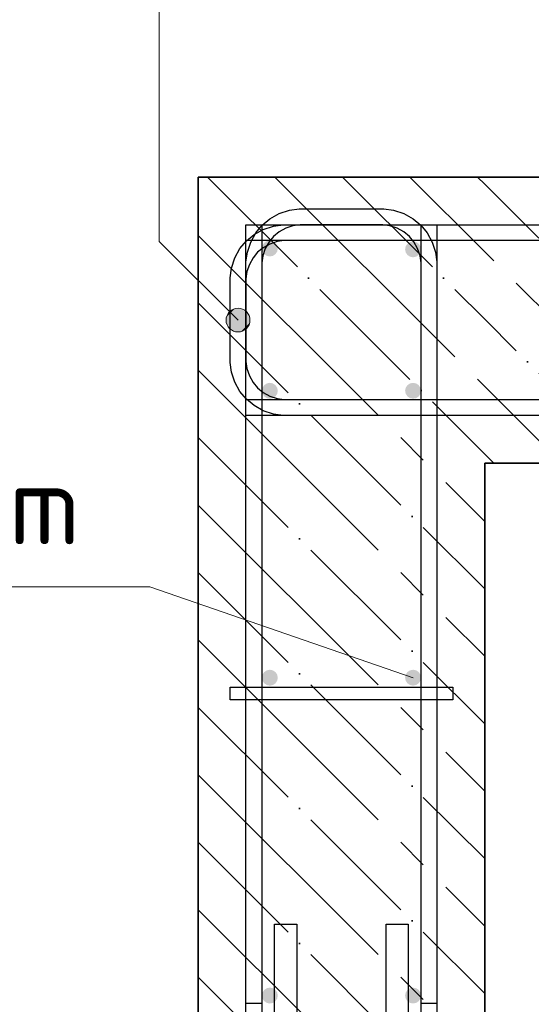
# Model space of a CAD drawing. Header units: millimetres. Extents: x -49773 to 2322955, y -3321 to 58485.
# Tile 495 of 580: x 1945382 to 1946989, y 7639 to 10736. Entities that reach past the tile are written whole.
import ezdxf

# ---------------------------------------------------------------- set-up
doc = ezdxf.new("R2010")
doc.units = ezdxf.units.MM
doc.linetypes.add('______11', pattern=[500, 400, -50, 0, -50])
doc.linetypes.add('______5', pattern=[1100, 800, -100, 100, -100])
for name, color, linetype, lineweight in [('Standard', 7, 'Continuous', 25), ('Арм.стержн. Арматура края', 96, 'Continuous', 35), ('Арм.стержн. вертикальными 1', 22, 'Continuous', 35), ('Арм.стержн. Доп. арматура', 180, 'Continuous', 35), ('Арм.стержн.горизонт. 1', 180, 'Continuous', 35), ('Арм.стержн.горизонт. 2', 202, 'Continuous', 35)]:
    doc.layers.add(name, color=color, linetype=linetype, lineweight=lineweight)
doc.layers.add('Арм.стержн.Стяжки', color=7, linetype='Continuous', lineweight=35, true_color=0x501e0f)
doc.layers.add('Осевая линия_ общее', color=7, linetype='______5', lineweight=13, true_color=0xa0a0a0)
doc.styles.add('ISOCPEUR', font='txt')

msp = doc.modelspace()

# ---------------------------------------------------------------- hatches: boundary and pattern name
at = {"layer": 'Standard', "linetype": 'Continuous', "lineweight": 13, "transparency": 33554687}
for points in [[(1946041.4, 9764.9), (1946077.5, 9827.5), (1946031.9, 9781.9)], [(1946031.9, 9781.9), (1946077.5, 9827.5), (1946058.4, 9827.5)], [(1946031.9, 9781.9), (1946058.4, 9827.5), (1946031.9, 9800.9)], [(1946031.9, 9800.9), (1946058.4, 9827.5), (1946041.4, 9817.9)], [(1946041.4, 9764.9), (1946094.5, 9817.9), (1946077.5, 9827.5)], [(1946058.4, 9755.3), (1946094.5, 9817.9), (1946041.4, 9764.9)], [(1946058.4, 9755.3), (1946104, 9800.9), (1946094.5, 9817.9)], [(1946077.5, 9755.3), (1946104, 9800.9), (1946058.4, 9755.3)], [(1946077.5, 9755.3), (1946104, 9781.9), (1946104, 9800.9)], [(1946104, 9781.9), (1946077.5, 9755.3), (1946094.5, 9764.9)]]:
    msp.add_hatch(color=7, dxfattribs=at).paths.add_polyline_path(points)
at = {"layer": 'Арм.стержн. вертикальными 1', "linetype": 'Continuous', "lineweight": 50, "transparency": 33554687}
for points in [[(1946192.9, 10016.6), (1946191, 10026.2), (1946185.6, 10034.3), (1946177.5, 10039.7), (1946167.9, 10041.6), (1946158.4, 10039.7), (1946150.3, 10034.3), (1946144.8, 10026.2), (1946142.9, 10016.6), (1946144.8, 10007), (1946150.3, 9998.9), (1946158.4, 9993.5), (1946167.9, 9991.6), (1946177.5, 9993.5), (1946185.6, 9998.9), (1946191, 10007)], [(1946642.9, 10013.8), (1946641, 10023.4), (1946635.6, 10031.5), (1946627.5, 10036.9), (1946617.9, 10038.8), (1946608.4, 10036.9), (1946600.3, 10031.5), (1946594.8, 10023.4), (1946592.9, 10013.8), (1946594.8, 10004.3), (1946600.3, 9996.2), (1946608.4, 9990.8), (1946617.9, 9988.8), (1946627.5, 9990.8), (1946635.6, 9996.2), (1946641, 10004.3)], [(1946192.9, 9569), (1946191, 9578.5), (1946185.6, 9586.6), (1946177.5, 9592.1), (1946167.9, 9594), (1946158.4, 9592.1), (1946150.3, 9586.6), (1946144.8, 9578.5), (1946142.9, 9569), (1946144.8, 9559.4), (1946150.3, 9551.3), (1946158.4, 9545.9), (1946167.9, 9544), (1946177.5, 9545.9), (1946185.6, 9551.3), (1946191, 9559.4)], [(1946643, 9569), (1946641, 9578.5), (1946635.6, 9586.6), (1946627.5, 9592.1), (1946617.9, 9594), (1946608.4, 9592.1), (1946600.3, 9586.6), (1946594.8, 9578.5), (1946592.9, 9569), (1946594.8, 9559.4), (1946600.3, 9551.3), (1946608.4, 9545.9), (1946617.9, 9544), (1946627.5, 9545.9), (1946635.6, 9551.3), (1946641, 9559.4)], [(1946192.9, 8666.4), (1946191, 8676), (1946185.6, 8684.1), (1946177.5, 8689.5), (1946167.9, 8691.4), (1946158.4, 8689.5), (1946150.3, 8684.1), (1946144.8, 8676), (1946142.9, 8666.4), (1946144.8, 8656.8), (1946150.3, 8648.7), (1946158.4, 8643.3), (1946167.9, 8641.4), (1946177.5, 8643.3), (1946185.6, 8648.7), (1946191, 8656.8)], [(1946643, 8666.4), (1946641, 8676), (1946635.6, 8684.1), (1946627.5, 8689.5), (1946617.9, 8691.4), (1946608.4, 8689.5), (1946600.3, 8684.1), (1946594.8, 8676), (1946592.9, 8666.4), (1946594.8, 8656.8), (1946600.3, 8648.7), (1946608.4, 8643.3), (1946617.9, 8641.4), (1946627.5, 8643.3), (1946635.6, 8648.7), (1946641, 8656.8)], [(1946192.9, 7666.4), (1946191, 7676), (1946185.6, 7684.1), (1946177.5, 7689.5), (1946167.9, 7691.4), (1946158.4, 7689.5), (1946150.3, 7684.1), (1946144.8, 7676), (1946142.9, 7666.4), (1946144.8, 7656.8), (1946150.3, 7648.7), (1946158.4, 7643.3), (1946167.9, 7641.4), (1946177.5, 7643.3), (1946185.6, 7648.7), (1946191, 7656.8)], [(1946643, 7666.4), (1946641, 7676), (1946635.6, 7684.1), (1946627.5, 7689.5), (1946617.9, 7691.4), (1946608.4, 7689.5), (1946600.3, 7684.1), (1946594.8, 7676), (1946592.9, 7666.4), (1946594.8, 7656.8), (1946600.3, 7648.7), (1946608.4, 7643.3), (1946617.9, 7641.4), (1946627.5, 7643.3), (1946635.6, 7648.7), (1946641, 7656.8)]]:
    msp.add_hatch(color=4, dxfattribs=at).paths.add_polyline_path(points)

# ---------------------------------------------------------------- linework, layer by layer
at = {"layer": 'Standard', "color": 7, "linetype": 'Continuous', "lineweight": 35, "transparency": 33554687}
for p, q in [((1945942.9, 10241.4), (1945942.9, 6185.8)), ((1946842.9, 10241.4), (1945942.9, 10241.4)), ((1949643.2, 10241.4), (1946842.9, 10241.4)), ((1946842.9, 6185.8), (1946842.9, 9341.4)), ((1946842.9, 9341.4), (1949643.2, 9341.4))]:
    msp.add_line(p, q, dxfattribs=at)
at = {"layer": 'Standard', "color": 253, "linetype": '______11', "lineweight": 35, "true_color": 0xababab, "transparency": 33554687}
for p, q in [((1945971.6, 10241.4), (1946842.9, 9370)), ((1946395.8, 10241.4), (1946842.9, 9794.3)), ((1946820.1, 10241.4), (1946842.9, 10218.5)), ((1947720.1, 9341.4), (1946842.9, 10218.6)), ((1945942.9, 9845.8), (1946842.9, 8945.8)), ((1947295.8, 9341.4), (1946842.9, 9794.3)), ((1945942.9, 9421.5), (1946842.9, 8521.5)), ((1946871.6, 9341.4), (1946842.9, 9370)), ((1945942.9, 8997.2), (1946842.9, 8097.2)), ((1945942.9, 8573), (1946842.9, 7673)), ((1945942.9, 8148.7), (1946842.9, 7248.7)), ((1945942.9, 7724.4), (1946842.9, 6824.4))]:
    msp.add_line(p, q, dxfattribs=at)
at = {"layer": 'Standard', "color": 253, "linetype": '______5', "lineweight": 35, "true_color": 0xababab, "transparency": 33554687}
for p, q in [((1946183.7, 10241.4), (1946842.9, 9582.2)), ((1946608, 10241.4), (1946842.9, 10006.4)), ((1945942.9, 10057.9), (1946842.9, 9157.9)), ((1947507.9, 9341.4), (1946842.9, 10006.4)), ((1945942.9, 9633.6), (1946842.9, 8733.6)), ((1947083.7, 9341.4), (1946842.9, 9582.1)), ((1945942.9, 9209.4), (1946842.9, 8309.4)), ((1945942.9, 8785.1), (1946842.9, 7885.1)), ((1945942.9, 8360.8), (1946842.9, 7460.8)), ((1945942.9, 7936.6), (1946842.9, 7036.6))]:
    msp.add_line(p, q, dxfattribs=at)
at = {"layer": 'Standard', "color": 7, "linetype": 'Continuous', "lineweight": 13, "transparency": 33554687}
for p, q in [((1946041.4, 9817.9), (1946041.4, 9817.9)), ((1946094.5, 9817.9), (1946094.5, 9817.9)), ((1946041.4, 9764.9), (1946041.4, 9764.9)), ((1946094.5, 9764.9), (1946094.5, 9764.9))]:
    msp.add_line(p, q, dxfattribs=at)
msp.add_lwpolyline([(1946067.9, 9791.4), (1945820.5, 10038.9), (1945820.5, 10982.6), (1946444.9, 10982.6)], dxfattribs=at)
msp.add_circle((1946067.9, 9791.4), 37.5, dxfattribs=at)
at = {"layer": 'Арм.стержн. Арматура края', "color": 4, "linetype": 'Continuous', "lineweight": 25, "transparency": 33554687}
for points in [[(1946642.9, 7641.4), (1946642.9, 9971.2), (1946639.8, 9993.8), (1946632.3, 10016.7), (1946620.5, 10037.7), (1946606.3, 10054.7), (1946589.2, 10069), (1946568.2, 10080.7), (1946545.4, 10088.3), (1946522.7, 10091.4), (1946263.1, 10091.4), (1946240.5, 10088.3), (1946217.7, 10080.7), (1946196.7, 10069), (1946179.6, 10054.7), (1946165.4, 10037.7), (1946153.6, 10016.7), (1946146.1, 9993.8), (1946142.9, 9971.2), (1946142.9, 7641.4), (1946092.9, 7641.4), (1946092.9, 9974.7), (1946097.2, 10005.2), (1946107.7, 10036.9), (1946124, 10066.2), (1946144.1, 10090.2), (1946168.2, 10110.3), (1946197.4, 10126.7), (1946229.2, 10137.2), (1946259.7, 10141.4), (1946526.2, 10141.4), (1946556.7, 10137.2), (1946588.5, 10126.7), (1946617.7, 10110.3), (1946641.8, 10090.2), (1946661.9, 10066.2), (1946678.2, 10036.9), (1946688.7, 10005.2), (1946692.9, 9974.7), (1946692.9, 7641.4), (1946642.9, 7641.4)], [(1946642.9, 7641.4), (1946642.9, 9971.2), (1946639.8, 9993.8), (1946632.3, 10016.7), (1946620.5, 10037.7), (1946606.3, 10054.7), (1946589.2, 10069), (1946568.2, 10080.7), (1946545.4, 10088.3), (1946522.7, 10091.4), (1946263.1, 10091.4), (1946240.5, 10088.3), (1946217.7, 10080.7), (1946196.7, 10069), (1946179.6, 10054.7), (1946165.4, 10037.7), (1946153.6, 10016.7), (1946146.1, 9993.8), (1946142.9, 9971.2), (1946142.9, 7641.4), (1946092.9, 7641.4), (1946092.9, 9974.7), (1946097.2, 10005.2), (1946107.7, 10036.9), (1946124, 10066.2), (1946144.1, 10090.2), (1946168.2, 10110.3), (1946197.4, 10126.7), (1946229.2, 10137.2), (1946259.7, 10141.4), (1946526.2, 10141.4), (1946556.7, 10137.2), (1946588.5, 10126.7), (1946617.7, 10110.3), (1946641.8, 10090.2), (1946661.9, 10066.2), (1946678.2, 10036.9), (1946688.7, 10005.2), (1946692.9, 9974.7), (1946692.9, 7641.4), (1946642.9, 7641.4)], [(1946642.9, 7641.4), (1946642.9, 9971.2), (1946639.8, 9993.8), (1946632.3, 10016.7), (1946620.5, 10037.7), (1946606.3, 10054.7), (1946589.2, 10069), (1946568.2, 10080.7), (1946545.4, 10088.3), (1946522.7, 10091.4), (1946263.1, 10091.4), (1946240.5, 10088.3), (1946217.7, 10080.7), (1946196.7, 10069), (1946179.6, 10054.7), (1946165.4, 10037.7), (1946153.6, 10016.7), (1946146.1, 9993.8), (1946142.9, 9971.2), (1946142.9, 7641.4), (1946092.9, 7641.4), (1946092.9, 9974.7), (1946097.2, 10005.2), (1946107.7, 10036.9), (1946124, 10066.2), (1946144.1, 10090.2), (1946168.2, 10110.3), (1946197.4, 10126.7), (1946229.2, 10137.2), (1946259.7, 10141.4), (1946526.2, 10141.4), (1946556.7, 10137.2), (1946588.5, 10126.7), (1946617.7, 10110.3), (1946641.8, 10090.2), (1946661.9, 10066.2), (1946678.2, 10036.9), (1946688.7, 10005.2), (1946692.9, 9974.7), (1946692.9, 7641.4), (1946642.9, 7641.4)], [(1946642.9, 7641.4), (1946642.9, 9971.2), (1946639.8, 9993.8), (1946632.3, 10016.7), (1946620.5, 10037.7), (1946606.3, 10054.7), (1946589.2, 10069), (1946568.2, 10080.7), (1946545.4, 10088.3), (1946522.7, 10091.4), (1946263.1, 10091.4), (1946240.5, 10088.3), (1946217.7, 10080.7), (1946196.7, 10069), (1946179.6, 10054.7), (1946165.4, 10037.7), (1946153.6, 10016.7), (1946146.1, 9993.8), (1946142.9, 9971.2), (1946142.9, 7641.4), (1946092.9, 7641.4), (1946092.9, 9974.7), (1946097.2, 10005.2), (1946107.7, 10036.9), (1946124, 10066.2), (1946144.1, 10090.2), (1946168.2, 10110.3), (1946197.4, 10126.7), (1946229.2, 10137.2), (1946259.7, 10141.4), (1946526.2, 10141.4), (1946556.7, 10137.2), (1946588.5, 10126.7), (1946617.7, 10110.3), (1946641.8, 10090.2), (1946661.9, 10066.2), (1946678.2, 10036.9), (1946688.7, 10005.2), (1946692.9, 9974.7), (1946692.9, 7641.4), (1946642.9, 7641.4)], [(1946642.9, 7641.4), (1946642.9, 9971.2), (1946639.8, 9993.8), (1946632.3, 10016.7), (1946620.5, 10037.7), (1946606.3, 10054.7), (1946589.2, 10069), (1946568.2, 10080.7), (1946545.4, 10088.3), (1946522.7, 10091.4), (1946263.1, 10091.4), (1946240.5, 10088.3), (1946217.7, 10080.7), (1946196.7, 10069), (1946179.6, 10054.7), (1946165.4, 10037.7), (1946153.6, 10016.7), (1946146.1, 9993.8), (1946142.9, 9971.2), (1946142.9, 7641.4), (1946092.9, 7641.4), (1946092.9, 9974.7), (1946097.2, 10005.2), (1946107.7, 10036.9), (1946124, 10066.2), (1946144.1, 10090.2), (1946168.2, 10110.3), (1946197.4, 10126.7), (1946229.2, 10137.2), (1946259.7, 10141.4), (1946526.2, 10141.4), (1946556.7, 10137.2), (1946588.5, 10126.7), (1946617.7, 10110.3), (1946641.8, 10090.2), (1946661.9, 10066.2), (1946678.2, 10036.9), (1946688.7, 10005.2), (1946692.9, 9974.7), (1946692.9, 7641.4), (1946642.9, 7641.4)], [(1946642.9, 7641.4), (1946642.9, 9971.2), (1946639.8, 9993.8), (1946632.3, 10016.7), (1946620.5, 10037.7), (1946606.3, 10054.7), (1946589.2, 10069), (1946568.2, 10080.7), (1946545.4, 10088.3), (1946522.7, 10091.4), (1946263.1, 10091.4), (1946240.5, 10088.3), (1946217.7, 10080.7), (1946196.7, 10069), (1946179.6, 10054.7), (1946165.4, 10037.7), (1946153.6, 10016.7), (1946146.1, 9993.8), (1946142.9, 9971.2), (1946142.9, 7641.4), (1946092.9, 7641.4), (1946092.9, 9974.7), (1946097.2, 10005.2), (1946107.7, 10036.9), (1946124, 10066.2), (1946144.1, 10090.2), (1946168.2, 10110.3), (1946197.4, 10126.7), (1946229.2, 10137.2), (1946259.7, 10141.4), (1946526.2, 10141.4), (1946556.7, 10137.2), (1946588.5, 10126.7), (1946617.7, 10110.3), (1946641.8, 10090.2), (1946661.9, 10066.2), (1946678.2, 10036.9), (1946688.7, 10005.2), (1946692.9, 9974.7), (1946692.9, 7641.4), (1946642.9, 7641.4)], [(1946642.9, 7641.4), (1946642.9, 9971.2), (1946639.8, 9993.8), (1946632.3, 10016.7), (1946620.5, 10037.7), (1946606.3, 10054.7), (1946589.2, 10069), (1946568.2, 10080.7), (1946545.4, 10088.3), (1946522.7, 10091.4), (1946263.1, 10091.4), (1946240.5, 10088.3), (1946217.7, 10080.7), (1946196.7, 10069), (1946179.6, 10054.7), (1946165.4, 10037.7), (1946153.6, 10016.7), (1946146.1, 9993.8), (1946142.9, 9971.2), (1946142.9, 7641.4), (1946092.9, 7641.4), (1946092.9, 9974.7), (1946097.2, 10005.2), (1946107.7, 10036.9), (1946124, 10066.2), (1946144.1, 10090.2), (1946168.2, 10110.3), (1946197.4, 10126.7), (1946229.2, 10137.2), (1946259.7, 10141.4), (1946526.2, 10141.4), (1946556.7, 10137.2), (1946588.5, 10126.7), (1946617.7, 10110.3), (1946641.8, 10090.2), (1946661.9, 10066.2), (1946678.2, 10036.9), (1946688.7, 10005.2), (1946692.9, 9974.7), (1946692.9, 7641.4), (1946642.9, 7641.4)], [(1946642.9, 7641.4), (1946642.9, 9971.2), (1946639.8, 9993.8), (1946632.3, 10016.7), (1946620.5, 10037.7), (1946606.3, 10054.7), (1946589.2, 10069), (1946568.2, 10080.7), (1946545.4, 10088.3), (1946522.7, 10091.4), (1946263.1, 10091.4), (1946240.5, 10088.3), (1946217.7, 10080.7), (1946196.7, 10069), (1946179.6, 10054.7), (1946165.4, 10037.7), (1946153.6, 10016.7), (1946146.1, 9993.8), (1946142.9, 9971.2), (1946142.9, 7641.4), (1946092.9, 7641.4), (1946092.9, 9974.7), (1946097.2, 10005.2), (1946107.7, 10036.9), (1946124, 10066.2), (1946144.1, 10090.2), (1946168.2, 10110.3), (1946197.4, 10126.7), (1946229.2, 10137.2), (1946259.7, 10141.4), (1946526.2, 10141.4), (1946556.7, 10137.2), (1946588.5, 10126.7), (1946617.7, 10110.3), (1946641.8, 10090.2), (1946661.9, 10066.2), (1946678.2, 10036.9), (1946688.7, 10005.2), (1946692.9, 9974.7), (1946692.9, 7641.4), (1946642.9, 7641.4)], [(1946642.9, 7641.4), (1946642.9, 9971.2), (1946639.8, 9993.8), (1946632.3, 10016.7), (1946620.5, 10037.7), (1946606.3, 10054.7), (1946589.2, 10069), (1946568.2, 10080.7), (1946545.4, 10088.3), (1946522.7, 10091.4), (1946263.1, 10091.4), (1946240.5, 10088.3), (1946217.7, 10080.7), (1946196.7, 10069), (1946179.6, 10054.7), (1946165.4, 10037.7), (1946153.6, 10016.7), (1946146.1, 9993.8), (1946142.9, 9971.2), (1946142.9, 7641.4), (1946092.9, 7641.4), (1946092.9, 9974.7), (1946097.2, 10005.2), (1946107.7, 10036.9), (1946124, 10066.2), (1946144.1, 10090.2), (1946168.2, 10110.3), (1946197.4, 10126.7), (1946229.2, 10137.2), (1946259.7, 10141.4), (1946526.2, 10141.4), (1946556.7, 10137.2), (1946588.5, 10126.7), (1946617.7, 10110.3), (1946641.8, 10090.2), (1946661.9, 10066.2), (1946678.2, 10036.9), (1946688.7, 10005.2), (1946692.9, 9974.7), (1946692.9, 7641.4), (1946642.9, 7641.4)], [(1946642.9, 7641.4), (1946642.9, 9971.2), (1946639.8, 9993.8), (1946632.3, 10016.7), (1946620.5, 10037.7), (1946606.3, 10054.7), (1946589.2, 10069), (1946568.2, 10080.7), (1946545.4, 10088.3), (1946522.7, 10091.4), (1946263.1, 10091.4), (1946240.5, 10088.3), (1946217.7, 10080.7), (1946196.7, 10069), (1946179.6, 10054.7), (1946165.4, 10037.7), (1946153.6, 10016.7), (1946146.1, 9993.8), (1946142.9, 9971.2), (1946142.9, 7641.4), (1946092.9, 7641.4), (1946092.9, 9974.7), (1946097.2, 10005.2), (1946107.7, 10036.9), (1946124, 10066.2), (1946144.1, 10090.2), (1946168.2, 10110.3), (1946197.4, 10126.7), (1946229.2, 10137.2), (1946259.7, 10141.4), (1946526.2, 10141.4), (1946556.7, 10137.2), (1946588.5, 10126.7), (1946617.7, 10110.3), (1946641.8, 10090.2), (1946661.9, 10066.2), (1946678.2, 10036.9), (1946688.7, 10005.2), (1946692.9, 9974.7), (1946692.9, 7641.4), (1946642.9, 7641.4)], [(1946642.9, 7641.4), (1946642.9, 9971.2), (1946639.8, 9993.8), (1946632.3, 10016.7), (1946620.5, 10037.7), (1946606.3, 10054.7), (1946589.2, 10069), (1946568.2, 10080.7), (1946545.4, 10088.3), (1946522.7, 10091.4), (1946263.1, 10091.4), (1946240.5, 10088.3), (1946217.7, 10080.7), (1946196.7, 10069), (1946179.6, 10054.7), (1946165.4, 10037.7), (1946153.6, 10016.7), (1946146.1, 9993.8), (1946142.9, 9971.2), (1946142.9, 7641.4), (1946092.9, 7641.4), (1946092.9, 9974.7), (1946097.2, 10005.2), (1946107.7, 10036.9), (1946124, 10066.2), (1946144.1, 10090.2), (1946168.2, 10110.3), (1946197.4, 10126.7), (1946229.2, 10137.2), (1946259.7, 10141.4), (1946526.2, 10141.4), (1946556.7, 10137.2), (1946588.5, 10126.7), (1946617.7, 10110.3), (1946641.8, 10090.2), (1946661.9, 10066.2), (1946678.2, 10036.9), (1946688.7, 10005.2), (1946692.9, 9974.7), (1946692.9, 7641.4), (1946642.9, 7641.4)], [(1946642.9, 7641.4), (1946642.9, 9971.2), (1946639.8, 9993.8), (1946632.3, 10016.7), (1946620.5, 10037.7), (1946606.3, 10054.7), (1946589.2, 10069), (1946568.2, 10080.7), (1946545.4, 10088.3), (1946522.7, 10091.4), (1946263.1, 10091.4), (1946240.5, 10088.3), (1946217.7, 10080.7), (1946196.7, 10069), (1946179.6, 10054.7), (1946165.4, 10037.7), (1946153.6, 10016.7), (1946146.1, 9993.8), (1946142.9, 9971.2), (1946142.9, 7641.4), (1946092.9, 7641.4), (1946092.9, 9974.7), (1946097.2, 10005.2), (1946107.7, 10036.9), (1946124, 10066.2), (1946144.1, 10090.2), (1946168.2, 10110.3), (1946197.4, 10126.7), (1946229.2, 10137.2), (1946259.7, 10141.4), (1946526.2, 10141.4), (1946556.7, 10137.2), (1946588.5, 10126.7), (1946617.7, 10110.3), (1946641.8, 10090.2), (1946661.9, 10066.2), (1946678.2, 10036.9), (1946688.7, 10005.2), (1946692.9, 9974.7), (1946692.9, 7641.4), (1946642.9, 7641.4)], [(1946642.9, 7641.4), (1946642.9, 9971.2), (1946639.8, 9993.8), (1946632.3, 10016.7), (1946620.5, 10037.7), (1946606.3, 10054.7), (1946589.2, 10069), (1946568.2, 10080.7), (1946545.4, 10088.3), (1946522.7, 10091.4), (1946263.1, 10091.4), (1946240.5, 10088.3), (1946217.7, 10080.7), (1946196.7, 10069), (1946179.6, 10054.7), (1946165.4, 10037.7), (1946153.6, 10016.7), (1946146.1, 9993.8), (1946142.9, 9971.2), (1946142.9, 7641.4), (1946092.9, 7641.4), (1946092.9, 9974.7), (1946097.2, 10005.2), (1946107.7, 10036.9), (1946124, 10066.2), (1946144.1, 10090.2), (1946168.2, 10110.3), (1946197.4, 10126.7), (1946229.2, 10137.2), (1946259.7, 10141.4), (1946526.2, 10141.4), (1946556.7, 10137.2), (1946588.5, 10126.7), (1946617.7, 10110.3), (1946641.8, 10090.2), (1946661.9, 10066.2), (1946678.2, 10036.9), (1946688.7, 10005.2), (1946692.9, 9974.7), (1946692.9, 7641.4), (1946642.9, 7641.4)], [(1948542.9, 9491.4), (1946209.7, 9491.4), (1946179.2, 9495.6), (1946147.4, 9506.1), (1946118.2, 9522.5), (1946094.1, 9542.6), (1946074, 9566.7), (1946057.6, 9595.9), (1946047.2, 9627.6), (1946042.9, 9658.1), (1946042.9, 9924.7), (1946047.2, 9955.2), (1946057.6, 9986.9), (1946074, 10016.2), (1946094.1, 10040.2), (1946118.2, 10060.3), (1946147.4, 10076.7), (1946179.2, 10087.2), (1946209.7, 10091.4), (1948542.9, 10091.4)], [(1948542.9, 9491.4), (1946209.7, 9491.4), (1946179.2, 9495.6), (1946147.4, 9506.1), (1946118.2, 9522.5), (1946094.1, 9542.6), (1946074, 9566.7), (1946057.6, 9595.9), (1946047.2, 9627.6), (1946042.9, 9658.1), (1946042.9, 9924.7), (1946047.2, 9955.2), (1946057.6, 9986.9), (1946074, 10016.2), (1946094.1, 10040.2), (1946118.2, 10060.3), (1946147.4, 10076.7), (1946179.2, 10087.2), (1946209.7, 10091.4), (1948542.9, 10091.4)], [(1948542.9, 9491.4), (1946209.7, 9491.4), (1946179.2, 9495.6), (1946147.4, 9506.1), (1946118.2, 9522.5), (1946094.1, 9542.6), (1946074, 9566.7), (1946057.6, 9595.9), (1946047.2, 9627.6), (1946042.9, 9658.1), (1946042.9, 9924.7), (1946047.2, 9955.2), (1946057.6, 9986.9), (1946074, 10016.2), (1946094.1, 10040.2), (1946118.2, 10060.3), (1946147.4, 10076.7), (1946179.2, 10087.2), (1946209.7, 10091.4), (1948542.9, 10091.4)], [(1948542.9, 9491.4), (1946209.7, 9491.4), (1946179.2, 9495.6), (1946147.4, 9506.1), (1946118.2, 9522.5), (1946094.1, 9542.6), (1946074, 9566.7), (1946057.6, 9595.9), (1946047.2, 9627.6), (1946042.9, 9658.1), (1946042.9, 9924.7), (1946047.2, 9955.2), (1946057.6, 9986.9), (1946074, 10016.2), (1946094.1, 10040.2), (1946118.2, 10060.3), (1946147.4, 10076.7), (1946179.2, 10087.2), (1946209.7, 10091.4), (1948542.9, 10091.4)], [(1948542.9, 9491.4), (1946209.7, 9491.4), (1946179.2, 9495.6), (1946147.4, 9506.1), (1946118.2, 9522.5), (1946094.1, 9542.6), (1946074, 9566.7), (1946057.6, 9595.9), (1946047.2, 9627.6), (1946042.9, 9658.1), (1946042.9, 9924.7), (1946047.2, 9955.2), (1946057.6, 9986.9), (1946074, 10016.2), (1946094.1, 10040.2), (1946118.2, 10060.3), (1946147.4, 10076.7), (1946179.2, 10087.2), (1946209.7, 10091.4), (1948542.9, 10091.4)], [(1948542.9, 9491.4), (1946209.7, 9491.4), (1946179.2, 9495.6), (1946147.4, 9506.1), (1946118.2, 9522.5), (1946094.1, 9542.6), (1946074, 9566.7), (1946057.6, 9595.9), (1946047.2, 9627.6), (1946042.9, 9658.1), (1946042.9, 9924.7), (1946047.2, 9955.2), (1946057.6, 9986.9), (1946074, 10016.2), (1946094.1, 10040.2), (1946118.2, 10060.3), (1946147.4, 10076.7), (1946179.2, 10087.2), (1946209.7, 10091.4), (1948542.9, 10091.4)], [(1948542.9, 9491.4), (1946209.7, 9491.4), (1946179.2, 9495.6), (1946147.4, 9506.1), (1946118.2, 9522.5), (1946094.1, 9542.6), (1946074, 9566.7), (1946057.6, 9595.9), (1946047.2, 9627.6), (1946042.9, 9658.1), (1946042.9, 9924.7), (1946047.2, 9955.2), (1946057.6, 9986.9), (1946074, 10016.2), (1946094.1, 10040.2), (1946118.2, 10060.3), (1946147.4, 10076.7), (1946179.2, 10087.2), (1946209.7, 10091.4), (1948542.9, 10091.4)], [(1948542.9, 9491.4), (1946209.7, 9491.4), (1946179.2, 9495.6), (1946147.4, 9506.1), (1946118.2, 9522.5), (1946094.1, 9542.6), (1946074, 9566.7), (1946057.6, 9595.9), (1946047.2, 9627.6), (1946042.9, 9658.1), (1946042.9, 9924.7), (1946047.2, 9955.2), (1946057.6, 9986.9), (1946074, 10016.2), (1946094.1, 10040.2), (1946118.2, 10060.3), (1946147.4, 10076.7), (1946179.2, 10087.2), (1946209.7, 10091.4), (1948542.9, 10091.4)], [(1948542.9, 9491.4), (1946209.7, 9491.4), (1946179.2, 9495.6), (1946147.4, 9506.1), (1946118.2, 9522.5), (1946094.1, 9542.6), (1946074, 9566.7), (1946057.6, 9595.9), (1946047.2, 9627.6), (1946042.9, 9658.1), (1946042.9, 9924.7), (1946047.2, 9955.2), (1946057.6, 9986.9), (1946074, 10016.2), (1946094.1, 10040.2), (1946118.2, 10060.3), (1946147.4, 10076.7), (1946179.2, 10087.2), (1946209.7, 10091.4), (1948542.9, 10091.4)], [(1948542.9, 9491.4), (1946209.7, 9491.4), (1946179.2, 9495.6), (1946147.4, 9506.1), (1946118.2, 9522.5), (1946094.1, 9542.6), (1946074, 9566.7), (1946057.6, 9595.9), (1946047.2, 9627.6), (1946042.9, 9658.1), (1946042.9, 9924.7), (1946047.2, 9955.2), (1946057.6, 9986.9), (1946074, 10016.2), (1946094.1, 10040.2), (1946118.2, 10060.3), (1946147.4, 10076.7), (1946179.2, 10087.2), (1946209.7, 10091.4), (1948542.9, 10091.4)], [(1948542.9, 9491.4), (1946209.7, 9491.4), (1946179.2, 9495.6), (1946147.4, 9506.1), (1946118.2, 9522.5), (1946094.1, 9542.6), (1946074, 9566.7), (1946057.6, 9595.9), (1946047.2, 9627.6), (1946042.9, 9658.1), (1946042.9, 9924.7), (1946047.2, 9955.2), (1946057.6, 9986.9), (1946074, 10016.2), (1946094.1, 10040.2), (1946118.2, 10060.3), (1946147.4, 10076.7), (1946179.2, 10087.2), (1946209.7, 10091.4), (1948542.9, 10091.4)], [(1948542.9, 9491.4), (1946209.7, 9491.4), (1946179.2, 9495.6), (1946147.4, 9506.1), (1946118.2, 9522.5), (1946094.1, 9542.6), (1946074, 9566.7), (1946057.6, 9595.9), (1946047.2, 9627.6), (1946042.9, 9658.1), (1946042.9, 9924.7), (1946047.2, 9955.2), (1946057.6, 9986.9), (1946074, 10016.2), (1946094.1, 10040.2), (1946118.2, 10060.3), (1946147.4, 10076.7), (1946179.2, 10087.2), (1946209.7, 10091.4), (1948542.9, 10091.4)], [(1948542.9, 9491.4), (1946209.7, 9491.4), (1946179.2, 9495.6), (1946147.4, 9506.1), (1946118.2, 9522.5), (1946094.1, 9542.6), (1946074, 9566.7), (1946057.6, 9595.9), (1946047.2, 9627.6), (1946042.9, 9658.1), (1946042.9, 9924.7), (1946047.2, 9955.2), (1946057.6, 9986.9), (1946074, 10016.2), (1946094.1, 10040.2), (1946118.2, 10060.3), (1946147.4, 10076.7), (1946179.2, 10087.2), (1946209.7, 10091.4), (1948542.9, 10091.4)], [(1948542.9, 10041.4), (1946213.1, 10041.4), (1946190.5, 10038.3), (1946167.6, 10030.7), (1946146.7, 10019), (1946129.6, 10004.7), (1946115.4, 9987.7), (1946103.6, 9966.7), (1946096.1, 9943.8), (1946092.9, 9921.2), (1946092.9, 9661.6), (1946096.1, 9639), (1946103.6, 9616.1), (1946115.4, 9595.1), (1946129.6, 9578.1), (1946146.7, 9563.8), (1946167.6, 9552.1), (1946190.5, 9544.5), (1946213.1, 9541.4), (1948542.9, 9541.4)], [(1948542.9, 10041.4), (1946213.1, 10041.4), (1946190.5, 10038.3), (1946167.6, 10030.7), (1946146.7, 10019), (1946129.6, 10004.7), (1946115.4, 9987.7), (1946103.6, 9966.7), (1946096.1, 9943.8), (1946092.9, 9921.2), (1946092.9, 9661.6), (1946096.1, 9639), (1946103.6, 9616.1), (1946115.4, 9595.1), (1946129.6, 9578.1), (1946146.7, 9563.8), (1946167.6, 9552.1), (1946190.5, 9544.5), (1946213.1, 9541.4), (1948542.9, 9541.4)], [(1948542.9, 10041.4), (1946213.1, 10041.4), (1946190.5, 10038.3), (1946167.6, 10030.7), (1946146.7, 10019), (1946129.6, 10004.7), (1946115.4, 9987.7), (1946103.6, 9966.7), (1946096.1, 9943.8), (1946092.9, 9921.2), (1946092.9, 9661.6), (1946096.1, 9639), (1946103.6, 9616.1), (1946115.4, 9595.1), (1946129.6, 9578.1), (1946146.7, 9563.8), (1946167.6, 9552.1), (1946190.5, 9544.5), (1946213.1, 9541.4), (1948542.9, 9541.4)], [(1948542.9, 10041.4), (1946213.1, 10041.4), (1946190.5, 10038.3), (1946167.6, 10030.7), (1946146.7, 10019), (1946129.6, 10004.7), (1946115.4, 9987.7), (1946103.6, 9966.7), (1946096.1, 9943.8), (1946092.9, 9921.2), (1946092.9, 9661.6), (1946096.1, 9639), (1946103.6, 9616.1), (1946115.4, 9595.1), (1946129.6, 9578.1), (1946146.7, 9563.8), (1946167.6, 9552.1), (1946190.5, 9544.5), (1946213.1, 9541.4), (1948542.9, 9541.4)], [(1948542.9, 10041.4), (1946213.1, 10041.4), (1946190.5, 10038.3), (1946167.6, 10030.7), (1946146.7, 10019), (1946129.6, 10004.7), (1946115.4, 9987.7), (1946103.6, 9966.7), (1946096.1, 9943.8), (1946092.9, 9921.2), (1946092.9, 9661.6), (1946096.1, 9639), (1946103.6, 9616.1), (1946115.4, 9595.1), (1946129.6, 9578.1), (1946146.7, 9563.8), (1946167.6, 9552.1), (1946190.5, 9544.5), (1946213.1, 9541.4), (1948542.9, 9541.4)], [(1948542.9, 10041.4), (1946213.1, 10041.4), (1946190.5, 10038.3), (1946167.6, 10030.7), (1946146.7, 10019), (1946129.6, 10004.7), (1946115.4, 9987.7), (1946103.6, 9966.7), (1946096.1, 9943.8), (1946092.9, 9921.2), (1946092.9, 9661.6), (1946096.1, 9639), (1946103.6, 9616.1), (1946115.4, 9595.1), (1946129.6, 9578.1), (1946146.7, 9563.8), (1946167.6, 9552.1), (1946190.5, 9544.5), (1946213.1, 9541.4), (1948542.9, 9541.4)], [(1948542.9, 10041.4), (1946213.1, 10041.4), (1946190.5, 10038.3), (1946167.6, 10030.7), (1946146.7, 10019), (1946129.6, 10004.7), (1946115.4, 9987.7), (1946103.6, 9966.7), (1946096.1, 9943.8), (1946092.9, 9921.2), (1946092.9, 9661.6), (1946096.1, 9639), (1946103.6, 9616.1), (1946115.4, 9595.1), (1946129.6, 9578.1), (1946146.7, 9563.8), (1946167.6, 9552.1), (1946190.5, 9544.5), (1946213.1, 9541.4), (1948542.9, 9541.4)], [(1948542.9, 10041.4), (1946213.1, 10041.4), (1946190.5, 10038.3), (1946167.6, 10030.7), (1946146.7, 10019), (1946129.6, 10004.7), (1946115.4, 9987.7), (1946103.6, 9966.7), (1946096.1, 9943.8), (1946092.9, 9921.2), (1946092.9, 9661.6), (1946096.1, 9639), (1946103.6, 9616.1), (1946115.4, 9595.1), (1946129.6, 9578.1), (1946146.7, 9563.8), (1946167.6, 9552.1), (1946190.5, 9544.5), (1946213.1, 9541.4), (1948542.9, 9541.4)], [(1948542.9, 10041.4), (1946213.1, 10041.4), (1946190.5, 10038.3), (1946167.6, 10030.7), (1946146.7, 10019), (1946129.6, 10004.7), (1946115.4, 9987.7), (1946103.6, 9966.7), (1946096.1, 9943.8), (1946092.9, 9921.2), (1946092.9, 9661.6), (1946096.1, 9639), (1946103.6, 9616.1), (1946115.4, 9595.1), (1946129.6, 9578.1), (1946146.7, 9563.8), (1946167.6, 9552.1), (1946190.5, 9544.5), (1946213.1, 9541.4), (1948542.9, 9541.4)], [(1948542.9, 10041.4), (1946213.1, 10041.4), (1946190.5, 10038.3), (1946167.6, 10030.7), (1946146.7, 10019), (1946129.6, 10004.7), (1946115.4, 9987.7), (1946103.6, 9966.7), (1946096.1, 9943.8), (1946092.9, 9921.2), (1946092.9, 9661.6), (1946096.1, 9639), (1946103.6, 9616.1), (1946115.4, 9595.1), (1946129.6, 9578.1), (1946146.7, 9563.8), (1946167.6, 9552.1), (1946190.5, 9544.5), (1946213.1, 9541.4), (1948542.9, 9541.4)], [(1948542.9, 10041.4), (1946213.1, 10041.4), (1946190.5, 10038.3), (1946167.6, 10030.7), (1946146.7, 10019), (1946129.6, 10004.7), (1946115.4, 9987.7), (1946103.6, 9966.7), (1946096.1, 9943.8), (1946092.9, 9921.2), (1946092.9, 9661.6), (1946096.1, 9639), (1946103.6, 9616.1), (1946115.4, 9595.1), (1946129.6, 9578.1), (1946146.7, 9563.8), (1946167.6, 9552.1), (1946190.5, 9544.5), (1946213.1, 9541.4), (1948542.9, 9541.4)], [(1948542.9, 10041.4), (1946213.1, 10041.4), (1946190.5, 10038.3), (1946167.6, 10030.7), (1946146.7, 10019), (1946129.6, 10004.7), (1946115.4, 9987.7), (1946103.6, 9966.7), (1946096.1, 9943.8), (1946092.9, 9921.2), (1946092.9, 9661.6), (1946096.1, 9639), (1946103.6, 9616.1), (1946115.4, 9595.1), (1946129.6, 9578.1), (1946146.7, 9563.8), (1946167.6, 9552.1), (1946190.5, 9544.5), (1946213.1, 9541.4), (1948542.9, 9541.4)], [(1948542.9, 10041.4), (1946213.1, 10041.4), (1946190.5, 10038.3), (1946167.6, 10030.7), (1946146.7, 10019), (1946129.6, 10004.7), (1946115.4, 9987.7), (1946103.6, 9966.7), (1946096.1, 9943.8), (1946092.9, 9921.2), (1946092.9, 9661.6), (1946096.1, 9639), (1946103.6, 9616.1), (1946115.4, 9595.1), (1946129.6, 9578.1), (1946146.7, 9563.8), (1946167.6, 9552.1), (1946190.5, 9544.5), (1946213.1, 9541.4), (1948542.9, 9541.4)]]:
    msp.add_lwpolyline(points, dxfattribs=at)
at = {"layer": 'Арм.стержн. Доп. арматура', "color": 211, "linetype": 'Continuous', "lineweight": 25, "true_color": 0xff54ff, "transparency": 33554687}
for points in [[(1946252.9, 7891.4), (1946252.9, 6150.8), (1946182.9, 6150.8), (1946182.9, 7891.4), (1946252.9, 7891.4)], [(1946252.9, 7891.4), (1946252.9, 6150.8), (1946182.9, 6150.8), (1946182.9, 7891.4), (1946252.9, 7891.4)], [(1946602.9, 7891.4), (1946602.9, 6150.8), (1946532.9, 6150.8), (1946532.9, 7891.4), (1946602.9, 7891.4)], [(1946602.9, 7891.4), (1946602.9, 6150.8), (1946532.9, 6150.8), (1946532.9, 7891.4), (1946602.9, 7891.4)]]:
    msp.add_lwpolyline(points, dxfattribs=at)
at = {"layer": 'Арм.стержн.горизонт. 1', "color": 4, "linetype": 'Continuous', "lineweight": 25, "transparency": 33554687}
for points in [[(1946092.9, 10091.4), (1949668.2, 10091.4), (1949668.2, 10041.4), (1946092.9, 10041.4), (1946092.9, 10091.4)], [(1946092.9, 10091.4), (1949668.2, 10091.4), (1949668.2, 10041.4), (1946092.9, 10041.4), (1946092.9, 10091.4)], [(1946092.9, 10091.4), (1949668.2, 10091.4), (1949668.2, 10041.4), (1946092.9, 10041.4), (1946092.9, 10091.4)], [(1946092.9, 10091.4), (1949668.2, 10091.4), (1949668.2, 10041.4), (1946092.9, 10041.4), (1946092.9, 10091.4)], [(1946092.9, 10091.4), (1949668.2, 10091.4), (1949668.2, 10041.4), (1946092.9, 10041.4), (1946092.9, 10091.4)], [(1946092.9, 10091.4), (1949668.2, 10091.4), (1949668.2, 10041.4), (1946092.9, 10041.4), (1946092.9, 10091.4)], [(1946092.9, 10091.4), (1949668.2, 10091.4), (1949668.2, 10041.4), (1946092.9, 10041.4), (1946092.9, 10091.4)], [(1946092.9, 10091.4), (1949668.2, 10091.4), (1949668.2, 10041.4), (1946092.9, 10041.4), (1946092.9, 10091.4)], [(1946092.9, 10091.4), (1949668.2, 10091.4), (1949668.2, 10041.4), (1946092.9, 10041.4), (1946092.9, 10091.4)], [(1946092.9, 10091.4), (1949668.2, 10091.4), (1949668.2, 10041.4), (1946092.9, 10041.4), (1946092.9, 10091.4)], [(1946092.9, 10091.4), (1949668.2, 10091.4), (1949668.2, 10041.4), (1946092.9, 10041.4), (1946092.9, 10091.4)], [(1946092.9, 10091.4), (1949668.2, 10091.4), (1949668.2, 10041.4), (1946092.9, 10041.4), (1946092.9, 10091.4)], [(1946092.9, 10091.4), (1949668.2, 10091.4), (1949668.2, 10041.4), (1946092.9, 10041.4), (1946092.9, 10091.4)], [(1946143, 10091.4), (1946143, 6160.8), (1946093, 6160.8), (1946093, 10091.4), (1946143, 10091.4)], [(1946143, 10091.4), (1946143, 6160.8), (1946093, 6160.8), (1946093, 10091.4), (1946143, 10091.4)], [(1946143, 10091.4), (1946143, 6160.8), (1946093, 6160.8), (1946093, 10091.4), (1946143, 10091.4)], [(1946143, 10091.4), (1946143, 6160.8), (1946093, 6160.8), (1946093, 10091.4), (1946143, 10091.4)], [(1946143, 10091.4), (1946143, 6160.8), (1946093, 6160.8), (1946093, 10091.4), (1946143, 10091.4)], [(1946143, 10091.4), (1946143, 6160.8), (1946093, 6160.8), (1946093, 10091.4), (1946143, 10091.4)], [(1946143, 10091.4), (1946143, 6160.8), (1946093, 6160.8), (1946093, 10091.4), (1946143, 10091.4)], [(1946143, 10091.4), (1946143, 6160.8), (1946093, 6160.8), (1946093, 10091.4), (1946143, 10091.4)], [(1946143, 10091.4), (1946143, 6160.8), (1946093, 6160.8), (1946093, 10091.4), (1946143, 10091.4)], [(1946143, 10091.4), (1946143, 6160.8), (1946093, 6160.8), (1946093, 10091.4), (1946143, 10091.4)], [(1946143, 10091.4), (1946143, 6160.8), (1946093, 6160.8), (1946093, 10091.4), (1946143, 10091.4)], [(1946143, 10091.4), (1946143, 6160.8), (1946093, 6160.8), (1946093, 10091.4), (1946143, 10091.4)], [(1946143, 10091.4), (1946143, 6160.8), (1946093, 6160.8), (1946093, 10091.4), (1946143, 10091.4)], [(1946692.9, 10091.4), (1946692.9, 6160.8), (1946643, 6160.8), (1946643, 10091.4), (1946692.9, 10091.4)], [(1946692.9, 10091.4), (1946692.9, 6160.8), (1946643, 6160.8), (1946643, 10091.4), (1946692.9, 10091.4)], [(1946692.9, 10091.4), (1946692.9, 6160.8), (1946643, 6160.8), (1946643, 10091.4), (1946692.9, 10091.4)], [(1946692.9, 10091.4), (1946692.9, 6160.8), (1946643, 6160.8), (1946643, 10091.4), (1946692.9, 10091.4)], [(1946692.9, 10091.4), (1946692.9, 6160.8), (1946643, 6160.8), (1946643, 10091.4), (1946692.9, 10091.4)], [(1946692.9, 10091.4), (1946692.9, 6160.8), (1946643, 6160.8), (1946643, 10091.4), (1946692.9, 10091.4)], [(1946692.9, 10091.4), (1946692.9, 6160.8), (1946643, 6160.8), (1946643, 10091.4), (1946692.9, 10091.4)], [(1946692.9, 10091.4), (1946692.9, 6160.8), (1946643, 6160.8), (1946643, 10091.4), (1946692.9, 10091.4)], [(1946692.9, 10091.4), (1946692.9, 6160.8), (1946643, 6160.8), (1946643, 10091.4), (1946692.9, 10091.4)], [(1946692.9, 10091.4), (1946692.9, 6160.8), (1946643, 6160.8), (1946643, 10091.4), (1946692.9, 10091.4)], [(1946692.9, 10091.4), (1946692.9, 6160.8), (1946643, 6160.8), (1946643, 10091.4), (1946692.9, 10091.4)], [(1946692.9, 10091.4), (1946692.9, 6160.8), (1946643, 6160.8), (1946643, 10091.4), (1946692.9, 10091.4)], [(1946692.9, 10091.4), (1946692.9, 6160.8), (1946643, 6160.8), (1946643, 10091.4), (1946692.9, 10091.4)], [(1946092.9, 9541.4), (1949668.2, 9541.4), (1949668.2, 9491.4), (1946092.9, 9491.4), (1946092.9, 9541.4)], [(1946092.9, 9541.4), (1949668.2, 9541.4), (1949668.2, 9491.4), (1946092.9, 9491.4), (1946092.9, 9541.4)], [(1946092.9, 9541.4), (1949668.2, 9541.4), (1949668.2, 9491.4), (1946092.9, 9491.4), (1946092.9, 9541.4)], [(1946092.9, 9541.4), (1949668.2, 9541.4), (1949668.2, 9491.4), (1946092.9, 9491.4), (1946092.9, 9541.4)], [(1946092.9, 9541.4), (1949668.2, 9541.4), (1949668.2, 9491.4), (1946092.9, 9491.4), (1946092.9, 9541.4)], [(1946092.9, 9541.4), (1949668.2, 9541.4), (1949668.2, 9491.4), (1946092.9, 9491.4), (1946092.9, 9541.4)], [(1946092.9, 9541.4), (1949668.2, 9541.4), (1949668.2, 9491.4), (1946092.9, 9491.4), (1946092.9, 9541.4)], [(1946092.9, 9541.4), (1949668.2, 9541.4), (1949668.2, 9491.4), (1946092.9, 9491.4), (1946092.9, 9541.4)], [(1946092.9, 9541.4), (1949668.2, 9541.4), (1949668.2, 9491.4), (1946092.9, 9491.4), (1946092.9, 9541.4)], [(1946092.9, 9541.4), (1949668.2, 9541.4), (1949668.2, 9491.4), (1946092.9, 9491.4), (1946092.9, 9541.4)], [(1946092.9, 9541.4), (1949668.2, 9541.4), (1949668.2, 9491.4), (1946092.9, 9491.4), (1946092.9, 9541.4)], [(1946092.9, 9541.4), (1949668.2, 9541.4), (1949668.2, 9491.4), (1946092.9, 9491.4), (1946092.9, 9541.4)], [(1946092.9, 9541.4), (1949668.2, 9541.4), (1949668.2, 9491.4), (1946092.9, 9491.4), (1946092.9, 9541.4)]]:
    msp.add_lwpolyline(points, dxfattribs=at)
at = {"layer": 'Арм.стержн.горизонт. 2', "color": 7, "linetype": 'Continuous', "lineweight": 13, "transparency": 33554687}
msp.add_line((1945791.1, 8952.2), (1943216.1, 8952.2), dxfattribs=at)
at = {"layer": 'Арм.стержн.Стяжки', "color": 40, "linetype": 'Continuous', "lineweight": 25, "transparency": 33554687}
msp.add_lwpolyline([(1946743.1, 8596.4), (1946043.1, 8596.4), (1946043.1, 8636.4), (1946743.1, 8636.4), (1946743.1, 8596.4)], dxfattribs=at)
msp.add_lwpolyline([(1946743.1, 8596.4), (1946043.1, 8596.4), (1946043.1, 8636.4), (1946743.1, 8636.4), (1946743.1, 8596.4)], dxfattribs=at)
msp.add_lwpolyline([(1946743.1, 8596.4), (1946043.1, 8596.4), (1946043.1, 8636.4), (1946743.1, 8636.4), (1946743.1, 8596.4)], dxfattribs=at)
msp.add_lwpolyline([(1946743.1, 8596.4), (1946043.1, 8596.4), (1946043.1, 8636.4), (1946743.1, 8636.4), (1946743.1, 8596.4)], dxfattribs=at)
msp.add_lwpolyline([(1946743.1, 8596.4), (1946043.1, 8596.4), (1946043.1, 8636.4), (1946743.1, 8636.4), (1946743.1, 8596.4)], dxfattribs=at)
msp.add_lwpolyline([(1946743.1, 8596.4), (1946043.1, 8596.4), (1946043.1, 8636.4), (1946743.1, 8636.4), (1946743.1, 8596.4)], dxfattribs=at)
at = {"layer": 'Осевая линия_ общее', "color": 7, "linetype": 'Continuous', "lineweight": 13, "transparency": 33554687}
msp.add_line((1946617.9, 8666.4), (1945791.1, 8952.2), dxfattribs=at)

# ---------------------------------------------------------------- texts
at = {"layer": 'Арм.стержн.горизонт. 2', "color": 7, "linetype": 'Continuous', "lineweight": 25, "transparency": 33554687, "insert": (1943522.5, 9085.6), "char_height": 250, "width": 2493.975, "attachment_point": 7, "style": 'ISOCPEUR'}
msp.add_mtext('{\\W0.9600;ø10 L=4130mm }', dxfattribs=at)

doc.saveas('drawing.dxf')
